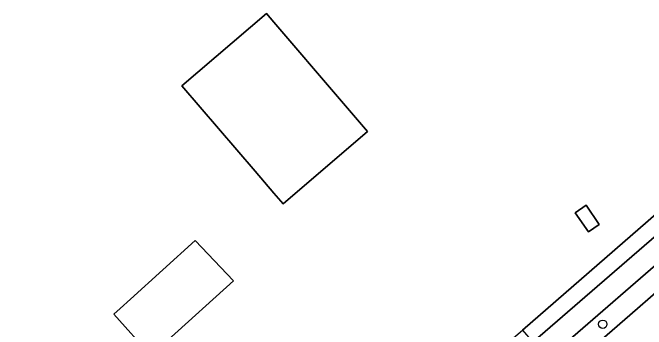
# Model space of a CAD drawing. Extents: x 156141 to 158132, y 385651 to 388333.
# Drawn here: x 156469.7 to 156543.2, y 386897.5 to 386934.3 of the extents above; entities that cross this region are included whole.
import ezdxf

# ---------------------------------------------------------------- set-up
doc = ezdxf.new("R2010")
doc.units = 0
for name, color, linetype in [('IMGEO_Berm_groen', 7, 'Continuous'), ('IMGEO_Boom', 7, 'Continuous'), ('IMGEO_Erf', 7, 'Continuous'), ('IMGEO_Fietspad_gesloten', 7, 'Continuous'), ('IMGEO_Groenvoorziening', 7, 'Continuous'), ('IMGEO_Pand', 7, 'Continuous'), ('IMGEO_Rijbaan_lokaal_gesloten', 7, 'Continuous')]:
    doc.layers.add(name, color=color, linetype=linetype)

msp = doc.modelspace()

# ---------------------------------------------------------------- linework, layer by layer
at = {"layer": 'IMGEO_Berm_groen'}
msp.add_lwpolyline([(156578.429, 386931.366), (156584.359, 386936.515), (156582.78, 386938.315), (156576.815, 386933.146), (156532.37, 386894.634), (156533.965, 386892.782), (156542.199, 386899.938), (156560.328, 386915.699), (156577.884, 386930.893)], close=True, dxfattribs=at)
at = {"layer": 'IMGEO_Boom'}
msp.add_circle((156538.176, 386898.092), 0.489, dxfattribs=at)
at = {"layer": 'IMGEO_Erf'}
msp.add_lwpolyline([(156462.67, 386902.501), (156491.629, 386866.981), (156492.59, 386866.039), (156496.923, 386869.783), (156499.971, 386872.416), (156524.931, 386894.049), (156528.865, 386897.414), (156561.896, 386926.176), (156532.292, 386960.323)], dxfattribs=at)
for points in [[(156507.631, 386924.264), (156510.884, 386920.467), (156501.079, 386912.068), (156500, 386913.328), (156497.827, 386915.866), (156489.334, 386925.78), (156499.139, 386934.178), (156500, 386933.173)], [(156536.242, 386911.91), (156537.777, 386909.685), (156536.526, 386908.822), (156534.991, 386911.047)], [(156495.313, 386903.128), (156487.691, 386896.232), (156485.751, 386894.477), (156481.429, 386899.252), (156482.179, 386899.931), (156483.369, 386901.008), (156490.897, 386907.821)]]:
    msp.add_lwpolyline(points, close=True, dxfattribs=at)
at = {"layer": 'IMGEO_Fietspad_gesloten'}
msp.add_lwpolyline([(156527.655, 386890.556), (156532.37, 386894.634), (156576.815, 386933.146), (156575.112, 386935.021), (156530.069, 386896.004), (156526.123, 386892.626), (156505.841, 386875.055), (156501.161, 386871.018), (156500, 386870.014), (156498.118, 386868.387), (156493.807, 386864.708), (156486.891, 386858.499), (156488.601, 386856.57), (156488.938, 386856.873), (156495.265, 386862.481), (156498.994, 386865.729), (156499.145, 386865.756), (156500.063, 386866.568), (156502.896, 386869.072), (156507.435, 386873.064)], close=True, dxfattribs=at)
at = {"layer": 'IMGEO_Groenvoorziening'}
msp.add_lwpolyline([(156548.555, 386953.619), (156542.644, 386960.844), (156536.4, 386968.352), (156533.608, 386972.166), (156526.591, 386980.435), (156524.337, 386983.087), (156484.391, 386948.01), (156486.162, 386946.33), (156489.804, 386942.873), (156517.635, 386961.628), (156527.955, 386965.366), (156532.292, 386960.323), (156561.896, 386926.176), (156528.865, 386897.414), (156530.069, 386896.004), (156575.112, 386935.021), (156581.136, 386940.239), (156580.507, 386940.959), (156585.398, 386945.175), (156586.015, 386944.463), (156633.634, 386985.932)], dxfattribs=at)
at = {"layer": 'IMGEO_Pand'}
for points in [[(156507.631, 386924.264), (156500, 386933.173), (156499.139, 386934.178), (156489.334, 386925.78), (156497.827, 386915.866), (156500, 386913.328), (156501.079, 386912.068), (156510.884, 386920.467)], [(156534.991, 386911.047), (156536.526, 386908.822), (156537.777, 386909.685), (156536.242, 386911.91)], [(156495.313, 386903.128), (156490.897, 386907.821), (156483.369, 386901.008), (156482.179, 386899.931), (156481.429, 386899.252), (156485.751, 386894.477), (156487.691, 386896.232)]]:
    msp.add_lwpolyline(points, close=True, dxfattribs=at)
at = {"layer": 'IMGEO_Rijbaan_lokaal_gesloten'}
msp.add_lwpolyline([(156560.328, 386915.699), (156542.199, 386899.938), (156533.965, 386892.782), (156529.261, 386888.695), (156523.935, 386884.066), (156513.025, 386874.553), (156505.821, 386868.22), (156504.578, 386867.121), (156502.863, 386865.605), (156501.051, 386863.971), (156499.519, 386862.589), (156498.403, 386861.564), (156495.292, 386858.706), (156489.706, 386853.481), (156488.33, 386852.194), (156481.132, 386845.308), (156473.853, 386838.223)], dxfattribs=at)

doc.saveas('drawing.dxf')
